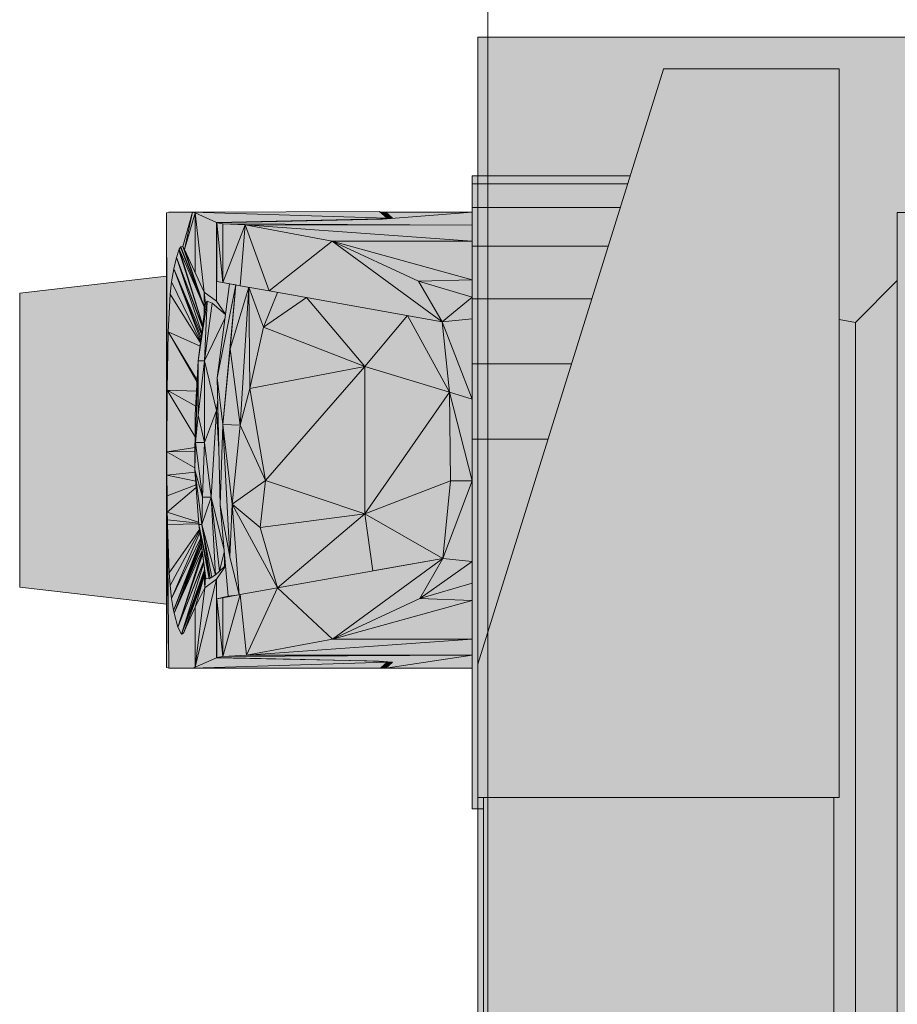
# Model space of a CAD drawing. Header units: metres. Extents: x -3.6 to 85.2, y -11 to 16.8.
# Tile 321 of 508: x 35.4579 to 35.5368, y 4.9129 to 5.0016. Entities that reach past the tile are written whole.
import ezdxf

# ---------------------------------------------------------------- set-up
doc = ezdxf.new("R2010")
doc.units = ezdxf.units.M
doc.header["$MEASUREMENT"] = 0
for name, color, linetype in [('653 - Abdeckung.TB Verkofferung', 7, 'Continuous'), ('Neubau_612 - Struktur.Stahlbau', 7, 'Continuous'), ('Neubau_701 - Einrichtung.Möbel', 7, 'Continuous')]:
    doc.layers.add(name, color=color, linetype=linetype)

msp = doc.modelspace()

# ---------------------------------------------------------------- hatches: boundary and pattern name
at = {"layer": '653 - Abdeckung.TB Verkofferung', "linetype": 'Continuous', "lineweight": 0, "true_color": 0x1c1c1c}
msp.add_hatch(color=250, dxfattribs=at).paths.add_polyline_path([(35.499083, 4.999982), (36.325035, 4.999982), (36.325035, 4.199982), (35.499083, 4.199982)])
at = {"layer": 'Neubau_701 - Einrichtung.Möbel', "linetype": 'Continuous', "lineweight": 0, "true_color": 0x3a3a3a}
for points in [[(35.515794, 4.997132), (35.515785, 4.997114), (35.499083, 4.943565), (35.499083, 4.93155), (35.531603, 4.93155), (35.531603, 4.997132)], [(35.498583, 4.987495), (35.498583, 4.986777), (35.512561, 4.986777), (35.512785, 4.987495)], [(35.498583, 4.986777), (35.498583, 4.984648), (35.511897, 4.984648), (35.512561, 4.986777)], [(35.471065, 4.984169), (35.471063, 4.943262), (35.471119, 4.968208)], [(35.472527, 4.981133), (35.473412, 4.984241), (35.471264, 4.984241), (35.471065, 4.984169), (35.471119, 4.968208), (35.471221, 4.973468), (35.471397, 4.976842), (35.471519, 4.977962), (35.47172, 4.979125), (35.471957, 4.980153), (35.472179, 4.980809), (35.472214, 4.980895), (35.472327, 4.981087), (35.472352, 4.981111)], [(35.473412, 4.984241), (35.472527, 4.981133), (35.472689, 4.980861)], [(35.473649, 4.984159), (35.473412, 4.984241), (35.472689, 4.980861)], [(35.473649, 4.984159), (35.472689, 4.980861), (35.473649, 4.978803)], [(35.490239, 4.984289), (35.473412, 4.984241), (35.490908, 4.983689)], [(35.473412, 4.984241), (35.473649, 4.984159), (35.475571, 4.983294), (35.490347, 4.983628), (35.490908, 4.983689)], [(35.474467, 4.977047), (35.473649, 4.984159), (35.473649, 4.978803)], [(35.473649, 4.984159), (35.474467, 4.977047), (35.475571, 4.976227), (35.475571, 4.983294)], [(35.490812, 4.984241), (35.490292, 4.984241), (35.490868, 4.983725)], [(35.498583, 4.984241), (35.490812, 4.984241), (35.491409, 4.983681), (35.491329, 4.983681), (35.490504, 4.983603)], [(35.498583, 4.984241), (35.490504, 4.983603), (35.498583, 4.98305)], [(35.491409, 4.983689), (35.490812, 4.984241), (35.490868, 4.983725), (35.490908, 4.983689), (35.490915, 4.983642), (35.491329, 4.983681)], [(35.498583, 4.984648), (35.498583, 4.981168), (35.510812, 4.981168), (35.511897, 4.984648)], [(35.490347, 4.983628), (35.475571, 4.983294), (35.475609, 4.983262), (35.475609, 4.983282), (35.490191, 4.983596)], [(35.475571, 4.983294), (35.475571, 4.976227), (35.476379, 4.975046), (35.476736, 4.977777), (35.47561, 4.977983), (35.475609, 4.983262)], [(35.476124, 4.98318), (35.490504, 4.983603), (35.475609, 4.983282)], [(35.475609, 4.983282), (35.47561, 4.977983), (35.476124, 4.977891)], [(35.475609, 4.983282), (35.476124, 4.977891), (35.476124, 4.98318)], [(35.490504, 4.983603), (35.476124, 4.98318), (35.498583, 4.98305)], [(35.478151, 4.983085), (35.476124, 4.98318), (35.476124, 4.977891)], [(35.476124, 4.98318), (35.478151, 4.983085), (35.498583, 4.98305)], [(35.490347, 4.983628), (35.490191, 4.983596), (35.490332, 4.983599)], [(35.490347, 4.983628), (35.490331, 4.983597), (35.490348, 4.983598)], [(35.490853, 4.983636), (35.490846, 4.983674), (35.490347, 4.983628), (35.490358, 4.983598), (35.490504, 4.983603)], [(35.490347, 4.983628), (35.490348, 4.983598), (35.490358, 4.983598)], [(35.490846, 4.983674), (35.490908, 4.983689), (35.490355, 4.983629)], [(35.490915, 4.983642), (35.490908, 4.983689), (35.490846, 4.983674), (35.490853, 4.983636)], [(35.477706, 4.977609), (35.478151, 4.983085), (35.476124, 4.977891)], [(35.478151, 4.983085), (35.477706, 4.977609), (35.48031, 4.977145)], [(35.478151, 4.983085), (35.485984, 4.981624), (35.498583, 4.981624)], [(35.478151, 4.983085), (35.498583, 4.981624), (35.498583, 4.98305)], [(35.485984, 4.981624), (35.478151, 4.983085), (35.48031, 4.977145)], [(35.485984, 4.981624), (35.48031, 4.977145), (35.495858, 4.974371)], [(35.485984, 4.981624), (35.495858, 4.974371), (35.493743, 4.978037)], [(35.498583, 4.978132), (35.498583, 4.981624), (35.485984, 4.981624)], [(35.498583, 4.978132), (35.485984, 4.981624), (35.493743, 4.978037)], [(35.472179, 4.980809), (35.471957, 4.980153), (35.474316, 4.973958), (35.474324, 4.974016)], [(35.472214, 4.980895), (35.472179, 4.980809), (35.474325, 4.974025)], [(35.472327, 4.981087), (35.472214, 4.980895), (35.474467, 4.975712)], [(35.472214, 4.980895), (35.474325, 4.974025), (35.474467, 4.975153), (35.474467, 4.975712)], [(35.474467, 4.975712), (35.472352, 4.981111), (35.472327, 4.981087)], [(35.474467, 4.975712), (35.472527, 4.981133), (35.472352, 4.981111)], [(35.472527, 4.981133), (35.474467, 4.975712), (35.472689, 4.980861)], [(35.472689, 4.980861), (35.473363, 4.979369), (35.473297, 4.979557)], [(35.473363, 4.979369), (35.472689, 4.980861), (35.474467, 4.975712), (35.474467, 4.977047), (35.473297, 4.979557)], [(35.498583, 4.981168), (35.498583, 4.976437), (35.509336, 4.976437), (35.510812, 4.981168)], [(35.474239, 4.973346), (35.471957, 4.980153), (35.47172, 4.979125), (35.474226, 4.973246)], [(35.474316, 4.973958), (35.471957, 4.980153), (35.474302, 4.973847)], [(35.474302, 4.973847), (35.471957, 4.980153), (35.474239, 4.973346)], [(35.474157, 4.972699), (35.47172, 4.979125), (35.471519, 4.977962), (35.474142, 4.972579)], [(35.474226, 4.973246), (35.47172, 4.979125), (35.474188, 4.972946)], [(35.474188, 4.972946), (35.47172, 4.979125), (35.474157, 4.972699)], [(35.471063, 4.948954), (35.471064, 4.978477), (35.457859, 4.976948), (35.457862, 4.950482)], [(35.471519, 4.977962), (35.471397, 4.976842), (35.474129, 4.972475), (35.474142, 4.972579)], [(35.476124, 4.977891), (35.47561, 4.977983), (35.476736, 4.977777)], [(35.476124, 4.977891), (35.476736, 4.977777), (35.477304, 4.977681)], [(35.498583, 4.976587), (35.498583, 4.978132), (35.493743, 4.978037)], [(35.493743, 4.978037), (35.495858, 4.974371), (35.498583, 4.976587)], [(35.536822, 4.221871), (35.536822, 4.978094), (35.533048, 4.974317), (35.533048, 4.225647)], [(35.474467, 4.977047), (35.474467, 4.975712), (35.474576, 4.976008)], [(35.475571, 4.976227), (35.474467, 4.977047), (35.474576, 4.976008), (35.474742, 4.976212), (35.475164, 4.97605), (35.476374, 4.975008), (35.476379, 4.975046)], [(35.476736, 4.977777), (35.475629, 4.969312), (35.477304, 4.977681)], [(35.476124, 4.965117), (35.477304, 4.977681), (35.475629, 4.969312)], [(35.476802, 4.971928), (35.477304, 4.977681), (35.476124, 4.965117)], [(35.477304, 4.977681), (35.476802, 4.971928), (35.478463, 4.977474)], [(35.477706, 4.965053), (35.478463, 4.977474), (35.476802, 4.971928)], [(35.478556, 4.968367), (35.478463, 4.977474), (35.477706, 4.965053)], [(35.479782, 4.973887), (35.478463, 4.977474), (35.478556, 4.968367)], [(35.478463, 4.977474), (35.479782, 4.973887), (35.481056, 4.977012)], [(35.481056, 4.977012), (35.479782, 4.973887), (35.483666, 4.976546)], [(35.474129, 4.972475), (35.471397, 4.976842), (35.471221, 4.973468), (35.47409, 4.972165)], [(35.47448, 4.970853), (35.474742, 4.976212), (35.473924, 4.970853)], [(35.474742, 4.976212), (35.474576, 4.976008), (35.473924, 4.970853)], [(35.474742, 4.976212), (35.47448, 4.970853), (35.475164, 4.97605)], [(35.488928, 4.970334), (35.483666, 4.976546), (35.479782, 4.973887)], [(35.483666, 4.976546), (35.488928, 4.970334), (35.492738, 4.974927)], [(35.498583, 4.976587), (35.495858, 4.974371), (35.498583, 4.974642)], [(35.498583, 4.976437), (35.498583, 4.970591), (35.507513, 4.970591), (35.509336, 4.976437)], [(35.474543, 4.975753), (35.474576, 4.976008), (35.474467, 4.975712)], [(35.474467, 4.975153), (35.474543, 4.975753), (35.474467, 4.975712)], [(35.475164, 4.97605), (35.47448, 4.970853), (35.476335, 4.97471), (35.476374, 4.975008)], [(35.476335, 4.97471), (35.47448, 4.970853), (35.47558, 4.966377), (35.475674, 4.9673), (35.475629, 4.969312)], [(35.496525, 4.968047), (35.492738, 4.974927), (35.488928, 4.970334)], [(35.495858, 4.974371), (35.492738, 4.974927), (35.496525, 4.968047)], [(35.498583, 4.974642), (35.495858, 4.974371), (35.498583, 4.967403)], [(35.498583, 4.967403), (35.495858, 4.974371), (35.496525, 4.968047)], [(35.533049, 4.974317), (35.531603, 4.974572), (35.531603, 4.93155), (35.531103, 4.93155), (35.531103, 4.268722), (35.531603, 4.268722), (35.531603, 4.225392), (35.533048, 4.225647)], [(35.473814, 4.968918), (35.471221, 4.973468), (35.471119, 4.968208), (35.47377, 4.968127)], [(35.471221, 4.973468), (35.473814, 4.968918), (35.473826, 4.969124)], [(35.471221, 4.973468), (35.471336, 4.973277), (35.471336, 4.973416)], [(35.471336, 4.973416), (35.471336, 4.973277), (35.473826, 4.969124), (35.473924, 4.970853), (35.47409, 4.972165)], [(35.488928, 4.970334), (35.479782, 4.973887), (35.478556, 4.968367)], [(35.476802, 4.971928), (35.476124, 4.965117), (35.477706, 4.965053)], [(35.473689, 4.963495), (35.473924, 4.970853), (35.473647, 4.965951)], [(35.473924, 4.970853), (35.473689, 4.963495), (35.473908, 4.965951)], [(35.47448, 4.970853), (35.473908, 4.965951), (35.474486, 4.963495)], [(35.473924, 4.970853), (35.473908, 4.965951), (35.47448, 4.970853)], [(35.47448, 4.970853), (35.474486, 4.963495), (35.47558, 4.966377)], [(35.478556, 4.968367), (35.479963, 4.960095), (35.488928, 4.970334)], [(35.488928, 4.970334), (35.479963, 4.960095), (35.488928, 4.957087)], [(35.488928, 4.957087), (35.496525, 4.968047), (35.488928, 4.970334)], [(35.505393, 4.963796), (35.507513, 4.970591), (35.498583, 4.970591), (35.498583, 4.963796)], [(35.475885, 4.957868), (35.476124, 4.965117), (35.475629, 4.969312)], [(35.471119, 4.968208), (35.471065, 4.944102), (35.47111, 4.962658)], [(35.473641, 4.964005), (35.471119, 4.968208), (35.47111, 4.962658), (35.473638, 4.963042)], [(35.471119, 4.968208), (35.473641, 4.964005), (35.473647, 4.965951), (35.473694, 4.966788)], [(35.471172, 4.968206), (35.471119, 4.968208), (35.471172, 4.968179)], [(35.471336, 4.968201), (35.471172, 4.968206), (35.471172, 4.968179), (35.471336, 4.968088)], [(35.47377, 4.968127), (35.471336, 4.968201), (35.471336, 4.968088), (35.473694, 4.966788)], [(35.477706, 4.965053), (35.479963, 4.960095), (35.478556, 4.968367)], [(35.47575, 4.963915), (35.475674, 4.9673), (35.47558, 4.966377)], [(35.488928, 4.957087), (35.496632, 4.960047), (35.496525, 4.968047)], [(35.498583, 4.960047), (35.498583, 4.967403), (35.496525, 4.968047)], [(35.496632, 4.960047), (35.498583, 4.960047), (35.496525, 4.968047)], [(35.47558, 4.966377), (35.474486, 4.963495), (35.475087, 4.958586)], [(35.47558, 4.966377), (35.475087, 4.958586), (35.476254, 4.953806), (35.475885, 4.957868), (35.475772, 4.962897)], [(35.47575, 4.963914), (35.47558, 4.966377), (35.475772, 4.962896)], [(35.473689, 4.963495), (35.473647, 4.965951), (35.473633, 4.961557), (35.473634, 4.961159)], [(35.474486, 4.963495), (35.473908, 4.965951), (35.473689, 4.963495)], [(35.476124, 4.965117), (35.475885, 4.957868), (35.476755, 4.953227)], [(35.476124, 4.965117), (35.476979, 4.957948), (35.477706, 4.965053)], [(35.476124, 4.965117), (35.476755, 4.953227), (35.476979, 4.957948)], [(35.479963, 4.960095), (35.477706, 4.965053), (35.476979, 4.957948)], [(35.505393, 4.963796), (35.498583, 4.963796), (35.498583, 4.930549), (35.499583, 4.930549), (35.499583, 4.93155), (35.499083, 4.93155), (35.499083, 4.943565)], [(35.473637, 4.962724), (35.473638, 4.963042), (35.47111, 4.962658)], [(35.473631, 4.961039), (35.474315, 4.958586), (35.473689, 4.963495)], [(35.474486, 4.963495), (35.473689, 4.963495), (35.474315, 4.958586)], [(35.474486, 4.963495), (35.474315, 4.958586), (35.475087, 4.958586)], [(35.47111, 4.962658), (35.471066, 4.944102), (35.471113, 4.960565)], [(35.473632, 4.961222), (35.473637, 4.962724), (35.47111, 4.962658)], [(35.473632, 4.961222), (35.47111, 4.962658), (35.471113, 4.960565), (35.473646, 4.960832), (35.473631, 4.961039)], [(35.473634, 4.961159), (35.473633, 4.961557), (35.473631, 4.961039)], [(35.473631, 4.961039), (35.474258, 4.956138), (35.474315, 4.958586)], [(35.473967, 4.956138), (35.474258, 4.956138), (35.473631, 4.961039)], [(35.471124, 4.958709), (35.471113, 4.960565), (35.471066, 4.944102)], [(35.471224, 4.960541), (35.471224, 4.960576), (35.471113, 4.960565)], [(35.473701, 4.960014), (35.471113, 4.960565), (35.471124, 4.958709), (35.473723, 4.9597)], [(35.471337, 4.960588), (35.471224, 4.960576), (35.471224, 4.960541), (35.471337, 4.960517)], [(35.473701, 4.960014), (35.473646, 4.960832), (35.471337, 4.960588), (35.471337, 4.960517)], [(35.473723, 4.9597), (35.471124, 4.958709), (35.471142, 4.95723), (35.473739, 4.959464)], [(35.473739, 4.959464), (35.471142, 4.95723), (35.473954, 4.956326)], [(35.479963, 4.960095), (35.476979, 4.957948), (35.479506, 4.95587)], [(35.479963, 4.960095), (35.479506, 4.95587), (35.488928, 4.957087)], [(35.495943, 4.953067), (35.496632, 4.960047), (35.488928, 4.957087)], [(35.498583, 4.952788), (35.498583, 4.960047), (35.495943, 4.953067)], [(35.496632, 4.960047), (35.495943, 4.953067), (35.498583, 4.960047)], [(35.471124, 4.958709), (35.471063, 4.943262), (35.471142, 4.95723)], [(35.475087, 4.958586), (35.474315, 4.958586), (35.474258, 4.956138)], [(35.475087, 4.958586), (35.474258, 4.956138), (35.475473, 4.951601)], [(35.475851, 4.95192), (35.475087, 4.958586), (35.475473, 4.951601)], [(35.476254, 4.953806), (35.475087, 4.958586), (35.475851, 4.95192), (35.476268, 4.953649)], [(35.476755, 4.953227), (35.475885, 4.957868), (35.476628, 4.949684), (35.477614, 4.949805)], [(35.477614, 4.949805), (35.476979, 4.957948), (35.476755, 4.953227)], [(35.481056, 4.950419), (35.476979, 4.957948), (35.477614, 4.949805)], [(35.476979, 4.957948), (35.481056, 4.950419), (35.479506, 4.95587)], [(35.471142, 4.95723), (35.471069, 4.944102), (35.471154, 4.956554)], [(35.473954, 4.956326), (35.471142, 4.95723), (35.471154, 4.956554), (35.47396, 4.956235)], [(35.488928, 4.957087), (35.479506, 4.95587), (35.481056, 4.950419)], [(35.489644, 4.951951), (35.488928, 4.957087), (35.481056, 4.950419)], [(35.495943, 4.953067), (35.488928, 4.957087), (35.489644, 4.951951)], [(35.471265, 4.94319), (35.471162, 4.956129), (35.471063, 4.943262)], [(35.471154, 4.956554), (35.47107, 4.944102), (35.471162, 4.956129)], [(35.47396, 4.956235), (35.471154, 4.956554), (35.471162, 4.956129), (35.473964, 4.956179)], [(35.473964, 4.956179), (35.471162, 4.956129), (35.471316, 4.95179), (35.474027, 4.95567), (35.473967, 4.956138)], [(35.471316, 4.95179), (35.471162, 4.956129), (35.471265, 4.94319), (35.473412, 4.94319), (35.473649, 4.943272), (35.473649, 4.948693), (35.473369, 4.948072), (35.472897, 4.947023), (35.472618, 4.946409), (35.472518, 4.946291), (35.472422, 4.946271), (35.472074, 4.946889), (35.471755, 4.948139), (35.471704, 4.948388), (35.471521, 4.949457), (35.471393, 4.950638)], [(35.474014, 4.955785), (35.473967, 4.956138), (35.474095, 4.955144)], [(35.474995, 4.951288), (35.473967, 4.956138), (35.474917, 4.951247)], [(35.474995, 4.951288), (35.474258, 4.956138), (35.473967, 4.956138)], [(35.474917, 4.951247), (35.473967, 4.956138), (35.474621, 4.95127)], [(35.474014, 4.955785), (35.474095, 4.955144), (35.474574, 4.95142), (35.474621, 4.95127)], [(35.475162, 4.951377), (35.474258, 4.956138), (35.474995, 4.951288)], [(35.474258, 4.956138), (35.475162, 4.951377), (35.475473, 4.951601)], [(35.474027, 4.95567), (35.471316, 4.95179), (35.471393, 4.950638), (35.474043, 4.955547)], [(35.47406, 4.955418), (35.474044, 4.955549), (35.471393, 4.950638), (35.471521, 4.949457)], [(35.474095, 4.955144), (35.47406, 4.955418), (35.471521, 4.949457), (35.474131, 4.954866)], [(35.474131, 4.954866), (35.471521, 4.949457), (35.471704, 4.948388), (35.474145, 4.954753)], [(35.474175, 4.954524), (35.474145, 4.954753), (35.471704, 4.948388)], [(35.474175, 4.954524), (35.471704, 4.948388), (35.474184, 4.954454)], [(35.474184, 4.954454), (35.471704, 4.948388), (35.471755, 4.948139), (35.474187, 4.954429)], [(35.47422, 4.954168), (35.474187, 4.954429), (35.471755, 4.948139)], [(35.474231, 4.954088), (35.47422, 4.954168), (35.471755, 4.948139)], [(35.474231, 4.954088), (35.471755, 4.948139), (35.474269, 4.953791)], [(35.474269, 4.953791), (35.471755, 4.948139), (35.472074, 4.946889), (35.474284, 4.953676)], [(35.474284, 4.953676), (35.472074, 4.946889), (35.474296, 4.953584)], [(35.474296, 4.953584), (35.472074, 4.946889), (35.474316, 4.953426)], [(35.474316, 4.953426), (35.472074, 4.946889), (35.474402, 4.952761)], [(35.476268, 4.953649), (35.475851, 4.95192), (35.476294, 4.952333), (35.476282, 4.953494)], [(35.47638, 4.952418), (35.476282, 4.953494), (35.476294, 4.952333)], [(35.481056, 4.950419), (35.485994, 4.94581), (35.495943, 4.953067)], [(35.495943, 4.953067), (35.489644, 4.951951), (35.481056, 4.950419)], [(35.485994, 4.94581), (35.493848, 4.949466), (35.495943, 4.953067)], [(35.498583, 4.952788), (35.495943, 4.953067), (35.493848, 4.949466)], [(35.474402, 4.952761), (35.472074, 4.946889), (35.474409, 4.952703)], [(35.474409, 4.952703), (35.472074, 4.946889), (35.472422, 4.946271), (35.474413, 4.952673)], [(35.474413, 4.952673), (35.472422, 4.946271), (35.474493, 4.952047)], [(35.476382, 4.95239), (35.47638, 4.952418), (35.476294, 4.952333), (35.475851, 4.95192), (35.475473, 4.951601), (35.475162, 4.951377), (35.474995, 4.951288), (35.474917, 4.951247), (35.474621, 4.95127), (35.474574, 4.95142), (35.474525, 4.950426), (35.475571, 4.951204)], [(35.476382, 4.95239), (35.475571, 4.951204), (35.475571, 4.944136), (35.475609, 4.944169), (35.47561, 4.949448), (35.476628, 4.949684)], [(35.498583, 4.950856), (35.498583, 4.952788), (35.493848, 4.949466)], [(35.474493, 4.952047), (35.472422, 4.946271), (35.474467, 4.951781), (35.474505, 4.951954)], [(35.474467, 4.951535), (35.474467, 4.951781), (35.472422, 4.946271)], [(35.474467, 4.951535), (35.472422, 4.946271), (35.472618, 4.946409)], [(35.472618, 4.946409), (35.474467, 4.95149), (35.474467, 4.951535)], [(35.473649, 4.948693), (35.474467, 4.95149), (35.472618, 4.946409)], [(35.474467, 4.95149), (35.473649, 4.948693), (35.474525, 4.950426)], [(35.474574, 4.95142), (35.474506, 4.95195), (35.474501, 4.951935), (35.474467, 4.951781)], [(35.474574, 4.95142), (35.474467, 4.951781), (35.474467, 4.95149)], [(35.474467, 4.95149), (35.474525, 4.950426), (35.474574, 4.95142)], [(35.473649, 4.943272), (35.475571, 4.951204), (35.474525, 4.950426)], [(35.475571, 4.951204), (35.473649, 4.943272), (35.475571, 4.944136)], [(35.474525, 4.950426), (35.473649, 4.948693), (35.473649, 4.943272)], [(35.477706, 4.949821), (35.478268, 4.944361), (35.481056, 4.950419)], [(35.481056, 4.950419), (35.478268, 4.944361), (35.485994, 4.94581)], [(35.498583, 4.949299), (35.498583, 4.950856), (35.493848, 4.949466)], [(35.476628, 4.949684), (35.47561, 4.949448), (35.476124, 4.949539)], [(35.476124, 4.944251), (35.476124, 4.949539), (35.47561, 4.949448)], [(35.476124, 4.944251), (35.477706, 4.949821), (35.476124, 4.949539)], [(35.477706, 4.949821), (35.476124, 4.944251), (35.478268, 4.944361)], [(35.477614, 4.949805), (35.476628, 4.949684), (35.476124, 4.949539)], [(35.476124, 4.944251), (35.47561, 4.949448), (35.475609, 4.944149)], [(35.498583, 4.949299), (35.493848, 4.949466), (35.485994, 4.94581)], [(35.498583, 4.94581), (35.498583, 4.949299), (35.485994, 4.94581)], [(35.473369, 4.948072), (35.472618, 4.946409), (35.472897, 4.947023)], [(35.472617, 4.946409), (35.472449, 4.94629), (35.472422, 4.946271), (35.472518, 4.946291)], [(35.498583, 4.94581), (35.485994, 4.94581), (35.478268, 4.944361)], [(35.498583, 4.94581), (35.478268, 4.944361), (35.498583, 4.94438)], [(35.475609, 4.944169), (35.475571, 4.944136), (35.489102, 4.943844), (35.489029, 4.94386), (35.475609, 4.944149)], [(35.490813, 4.94319), (35.498583, 4.94438), (35.476124, 4.944251), (35.475609, 4.944149), (35.490177, 4.943836), (35.491305, 4.943749), (35.491408, 4.943741)], [(35.498583, 4.94438), (35.478268, 4.944361), (35.476124, 4.944251)], [(35.498583, 4.94319), (35.498583, 4.94438), (35.490813, 4.94319)], [(35.489102, 4.943844), (35.475571, 4.944136), (35.473649, 4.943272), (35.473412, 4.94319), (35.490908, 4.943742), (35.490783, 4.943772)], [(35.473412, 4.94319), (35.490312, 4.94319), (35.490908, 4.943742)], [(35.489029, 4.94386), (35.489102, 4.943844), (35.489101, 4.943859)], [(35.490177, 4.943836), (35.489107, 4.943859), (35.489102, 4.943844), (35.490783, 4.943772), (35.490778, 4.94379)], [(35.490742, 4.943588), (35.490312, 4.94319), (35.490813, 4.94319)], [(35.490813, 4.94319), (35.490867, 4.943704), (35.490742, 4.943588)], [(35.490785, 4.943789), (35.490783, 4.943772), (35.490846, 4.943757), (35.490849, 4.943784)], [(35.491408, 4.943741), (35.490911, 4.943779), (35.490908, 4.943742), (35.490867, 4.943704), (35.490813, 4.94319)], [(35.490911, 4.943779), (35.490849, 4.943784), (35.490846, 4.943757), (35.490908, 4.943742)], [(35.499583, 4.93155), (35.499583, 4.268722), (35.531103, 4.268722), (35.531103, 4.93155)]]:
    msp.add_hatch(color=250, dxfattribs=at).paths.add_polyline_path(points)

# ---------------------------------------------------------------- linework, layer by layer
at = {"layer": '653 - Abdeckung.TB Verkofferung', "color": 1, "linetype": 'Continuous', "lineweight": 18, "flags": 128}
msp.add_lwpolyline([(35.499083, 4.999982), (36.325035, 4.999982), (36.325035, 4.199982), (35.499083, 4.199982)], close=True, dxfattribs=at)
at = {"layer": 'Neubau_612 - Struktur.Stahlbau', "color": 1, "linetype": 'Continuous', "lineweight": 13}
msp.add_line((35.499989, 0.389982), (35.499989, 5.409982), dxfattribs=at)
at = {"layer": 'Neubau_701 - Einrichtung.Möbel', "color": 7, "linetype": 'Continuous', "lineweight": 13, "true_color": 0xebebeb}
for p, q in [((35.515785, 4.997114), (35.499083, 4.943565)), ((35.515794, 4.997132), (35.515785, 4.997114)), ((35.531603, 4.997132), (35.515794, 4.997132)), ((35.531603, 4.997132), (35.531603, 4.93155)), ((35.498583, 4.987495), (35.512785, 4.987495)), ((35.498583, 4.986777), (35.498583, 4.987495)), ((35.498583, 4.984648), (35.498583, 4.986777)), ((35.512561, 4.986777), (35.498583, 4.986777)), ((35.471065, 4.984169), (35.471063, 4.943262)), ((35.471065, 4.984169), (35.471264, 4.984241)), ((35.471119, 4.968208), (35.471065, 4.984169)), ((35.471264, 4.984241), (35.473412, 4.984241)), ((35.472527, 4.981133), (35.473412, 4.984241)), ((35.472689, 4.980861), (35.473412, 4.984241)), ((35.473649, 4.984159), (35.472689, 4.980861)), ((35.473412, 4.984241), (35.490239, 4.984289)), ((35.473412, 4.984241), (35.490908, 4.983689)), ((35.473412, 4.984241), (35.473649, 4.984159)), ((35.473649, 4.984159), (35.475571, 4.983294)), ((35.473649, 4.984159), (35.473649, 4.978803)), ((35.474467, 4.977047), (35.473649, 4.984159)), ((35.490239, 4.984289), (35.490908, 4.983689)), ((35.490812, 4.984241), (35.490292, 4.984241)), ((35.490504, 4.983603), (35.498583, 4.984241)), ((35.491409, 4.983689), (35.490812, 4.984241)), ((35.490812, 4.984241), (35.490868, 4.983725)), ((35.498583, 4.984241), (35.490812, 4.984241)), ((35.498583, 4.981168), (35.498583, 4.984648)), ((35.498583, 4.984648), (35.511897, 4.984648)), ((35.536822, 4.984213), (35.536822, 4.215752)), ((35.59561, 4.984213), (35.536822, 4.984213)), ((35.475571, 4.983294), (35.490347, 4.983628)), ((35.475571, 4.983294), (35.475609, 4.983262)), ((35.475571, 4.976227), (35.475571, 4.983294)), ((35.490504, 4.983603), (35.475609, 4.983282)), ((35.475609, 4.983282), (35.476124, 4.98318)), ((35.475609, 4.983282), (35.47561, 4.977983)), ((35.476124, 4.977891), (35.475609, 4.983282)), ((35.476124, 4.98318), (35.498583, 4.98305)), ((35.476124, 4.98318), (35.476124, 4.977891)), ((35.478151, 4.983085), (35.476124, 4.98318)), ((35.490347, 4.983628), (35.490191, 4.983596)), ((35.490332, 4.983599), (35.490347, 4.983628)), ((35.490846, 4.983674), (35.490347, 4.983628)), ((35.490347, 4.983628), (35.490348, 4.983599)), ((35.491409, 4.983689), (35.490504, 4.983603)), ((35.490908, 4.983689), (35.490846, 4.983674)), ((35.490853, 4.983636), (35.490846, 4.983674)), ((35.490908, 4.983689), (35.490915, 4.983642)), ((35.476124, 4.977891), (35.478151, 4.983085)), ((35.478151, 4.983085), (35.477706, 4.977609)), ((35.478151, 4.983085), (35.485984, 4.981624)), ((35.498583, 4.981624), (35.478151, 4.983085)), ((35.498583, 4.98305), (35.478151, 4.983085)), ((35.478151, 4.983085), (35.48031, 4.977145)), ((35.48031, 4.977145), (35.485984, 4.981624)), ((35.485984, 4.981624), (35.498583, 4.981624)), ((35.495858, 4.974371), (35.485984, 4.981624)), ((35.493743, 4.978037), (35.485984, 4.981624)), ((35.485984, 4.981624), (35.498583, 4.978132)), ((35.472179, 4.980809), (35.471957, 4.980153)), ((35.472179, 4.980809), (35.472214, 4.980895)), ((35.474324, 4.974016), (35.472179, 4.980809)), ((35.472214, 4.980895), (35.472327, 4.981087)), ((35.472214, 4.980895), (35.474325, 4.974025)), ((35.474467, 4.975712), (35.472214, 4.980895)), ((35.472327, 4.981087), (35.472352, 4.981111)), ((35.474467, 4.975712), (35.472327, 4.981087)), ((35.472352, 4.981111), (35.472527, 4.981133)), ((35.472352, 4.981111), (35.474467, 4.975712)), ((35.472527, 4.981133), (35.474467, 4.975712)), ((35.472689, 4.980861), (35.472527, 4.981133)), ((35.472689, 4.980861), (35.474467, 4.977047)), ((35.474467, 4.975712), (35.472689, 4.980861)), ((35.498583, 4.976437), (35.498583, 4.981168)), ((35.498583, 4.981168), (35.510812, 4.981168)), ((35.47172, 4.979125), (35.471957, 4.980153)), ((35.471957, 4.980153), (35.474316, 4.973958)), ((35.471957, 4.980153), (35.474302, 4.973847)), ((35.474239, 4.973346), (35.471957, 4.980153)), ((35.471519, 4.977962), (35.47172, 4.979125)), ((35.474226, 4.973246), (35.47172, 4.979125)), ((35.47172, 4.979125), (35.474188, 4.972946)), ((35.474157, 4.972699), (35.47172, 4.979125)), ((35.457859, 4.976948), (35.471065, 4.978477)), ((35.471397, 4.976842), (35.471519, 4.977962)), ((35.471519, 4.977962), (35.474142, 4.972579)), ((35.476124, 4.977891), (35.47561, 4.977983)), ((35.476736, 4.977777), (35.476124, 4.977891)), ((35.477706, 4.977609), (35.476124, 4.977891)), ((35.493743, 4.978037), (35.498583, 4.978132)), ((35.495858, 4.974371), (35.493743, 4.978037)), ((35.493743, 4.978037), (35.498583, 4.976587)), ((35.536822, 4.978094), (35.533048, 4.974317)), ((35.474576, 4.976008), (35.474467, 4.977047)), ((35.474467, 4.977047), (35.474467, 4.975712)), ((35.475571, 4.976227), (35.474467, 4.977047)), ((35.475629, 4.969312), (35.476736, 4.977777)), ((35.477304, 4.977681), (35.475629, 4.969312)), ((35.476124, 4.965117), (35.477304, 4.977681)), ((35.476736, 4.977777), (35.477304, 4.977681)), ((35.476802, 4.971928), (35.477304, 4.977681)), ((35.478463, 4.977474), (35.476802, 4.971928)), ((35.48031, 4.977145), (35.477706, 4.977609)), ((35.478463, 4.977474), (35.477706, 4.965053)), ((35.478556, 4.968367), (35.478463, 4.977474)), ((35.479782, 4.973887), (35.478463, 4.977474)), ((35.481056, 4.977012), (35.479782, 4.973887)), ((35.48031, 4.977145), (35.495858, 4.974371)), ((35.457859, 4.976948), (35.457862, 4.950482)), ((35.471397, 4.976842), (35.471221, 4.973468)), ((35.474129, 4.972475), (35.471397, 4.976842)), ((35.474742, 4.976212), (35.473924, 4.970853)), ((35.474742, 4.976212), (35.47448, 4.970853)), ((35.474742, 4.976212), (35.474576, 4.976008)), ((35.475164, 4.97605), (35.474742, 4.976212)), ((35.476379, 4.975046), (35.475571, 4.976227)), ((35.483666, 4.976546), (35.479782, 4.973887)), ((35.488928, 4.970334), (35.483666, 4.976546)), ((35.495858, 4.974371), (35.498583, 4.976587)), ((35.498583, 4.970591), (35.498583, 4.976437)), ((35.509336, 4.976437), (35.498583, 4.976437)), ((35.474576, 4.976008), (35.473924, 4.970853)), ((35.474467, 4.975712), (35.474576, 4.976008)), ((35.474543, 4.975753), (35.474467, 4.975712)), ((35.474467, 4.975153), (35.474467, 4.975712)), ((35.47448, 4.970853), (35.475164, 4.97605)), ((35.475164, 4.97605), (35.476374, 4.975008)), ((35.476335, 4.97471), (35.47448, 4.970853)), ((35.492738, 4.974927), (35.488928, 4.970334)), ((35.496525, 4.968047), (35.492738, 4.974927)), ((35.498583, 4.974642), (35.495858, 4.974371)), ((35.498583, 4.967403), (35.495858, 4.974371)), ((35.495858, 4.974371), (35.496525, 4.968047)), ((35.533048, 4.974317), (35.531603, 4.974572)), ((35.533048, 4.225647), (35.533048, 4.974317)), ((35.471221, 4.973468), (35.471119, 4.968208)), ((35.473814, 4.968918), (35.471221, 4.973468)), ((35.471221, 4.973468), (35.47409, 4.972165)), ((35.473826, 4.969124), (35.471221, 4.973468)), ((35.471336, 4.973277), (35.471336, 4.973416)), ((35.479782, 4.973887), (35.478556, 4.968367)), ((35.488928, 4.970334), (35.479782, 4.973887)), ((35.476802, 4.971928), (35.476124, 4.965117)), ((35.477706, 4.965053), (35.476802, 4.971928)), ((35.473924, 4.970853), (35.473647, 4.965951)), ((35.473924, 4.970853), (35.473689, 4.963495)), ((35.473908, 4.965951), (35.473924, 4.970853)), ((35.47448, 4.970853), (35.473908, 4.965951)), ((35.473924, 4.970853), (35.47448, 4.970853)), ((35.47448, 4.970853), (35.474486, 4.963495)), ((35.47558, 4.966377), (35.47448, 4.970853)), ((35.478556, 4.968367), (35.488928, 4.970334)), ((35.479963, 4.960095), (35.488928, 4.970334)), ((35.488928, 4.970334), (35.496525, 4.968047)), ((35.488928, 4.957087), (35.488928, 4.970334)), ((35.498583, 4.963796), (35.498583, 4.970591)), ((35.498583, 4.970591), (35.507513, 4.970591)), ((35.476124, 4.965117), (35.475629, 4.969312)), ((35.475629, 4.969312), (35.475885, 4.957868)), ((35.471119, 4.968208), (35.47111, 4.962658)), ((35.473641, 4.964005), (35.471119, 4.968208)), ((35.471119, 4.968208), (35.47377, 4.968127)), ((35.473694, 4.966788), (35.471119, 4.968208)), ((35.471172, 4.968206), (35.471172, 4.968179)), ((35.471336, 4.968088), (35.471336, 4.968201)), ((35.477706, 4.965053), (35.478556, 4.968367)), ((35.478556, 4.968367), (35.479963, 4.960095)), ((35.47558, 4.966377), (35.475674, 4.9673)), ((35.496525, 4.968047), (35.488928, 4.957087)), ((35.496525, 4.968047), (35.498583, 4.967403)), ((35.496525, 4.968047), (35.498583, 4.960047)), ((35.496632, 4.960047), (35.496525, 4.968047)), ((35.474486, 4.963495), (35.47558, 4.966377)), ((35.475087, 4.958586), (35.47558, 4.966377)), ((35.47558, 4.966377), (35.475772, 4.962896)), ((35.47575, 4.963915), (35.47558, 4.966377)), ((35.473647, 4.965951), (35.473631, 4.961039)), ((35.473689, 4.963495), (35.473647, 4.965951)), ((35.473908, 4.965951), (35.473689, 4.963495)), ((35.474486, 4.963495), (35.473908, 4.965951)), ((35.475885, 4.957868), (35.476124, 4.965117)), ((35.477706, 4.965053), (35.476124, 4.965117)), ((35.476124, 4.965117), (35.476979, 4.957948)), ((35.476124, 4.965117), (35.476755, 4.953227)), ((35.477706, 4.965053), (35.476979, 4.957948)), ((35.479963, 4.960095), (35.477706, 4.965053)), ((35.498583, 4.930549), (35.498583, 4.963796)), ((35.505393, 4.963796), (35.498583, 4.963796)), ((35.47111, 4.962658), (35.473638, 4.963042)), ((35.473631, 4.961039), (35.473689, 4.963495)), ((35.473689, 4.963495), (35.474315, 4.958586)), ((35.474486, 4.963495), (35.473689, 4.963495)), ((35.474315, 4.958586), (35.474486, 4.963495)), ((35.475087, 4.958586), (35.474486, 4.963495)), ((35.471063, 4.943262), (35.471107, 4.962658)), ((35.473637, 4.962724), (35.47111, 4.962658)), ((35.471113, 4.960565), (35.47111, 4.962658)), ((35.473632, 4.961222), (35.47111, 4.962658)), ((35.473631, 4.961039), (35.474258, 4.956138)), ((35.474315, 4.958586), (35.473631, 4.961039)), ((35.473631, 4.961039), (35.473967, 4.956138)), ((35.471063, 4.943262), (35.471113, 4.960565)), ((35.471113, 4.960565), (35.473646, 4.960832)), ((35.471124, 4.958709), (35.471113, 4.960565)), ((35.473701, 4.960014), (35.471113, 4.960565)), ((35.471224, 4.960576), (35.471224, 4.960541)), ((35.471337, 4.960517), (35.471337, 4.960588)), ((35.473723, 4.9597), (35.471124, 4.958709)), ((35.473739, 4.959464), (35.471142, 4.95723)), ((35.476979, 4.957948), (35.479963, 4.960095)), ((35.479963, 4.960095), (35.479506, 4.95587)), ((35.488928, 4.957087), (35.479963, 4.960095)), ((35.488928, 4.957087), (35.496632, 4.960047)), ((35.498583, 4.960047), (35.495943, 4.953067)), ((35.495943, 4.953067), (35.496632, 4.960047)), ((35.498583, 4.960047), (35.496632, 4.960047)), ((35.471063, 4.943262), (35.471124, 4.958709)), ((35.471142, 4.95723), (35.471124, 4.958709)), ((35.474315, 4.958586), (35.474258, 4.956138)), ((35.474258, 4.956138), (35.475087, 4.958586)), ((35.475087, 4.958586), (35.474315, 4.958586)), ((35.475473, 4.951601), (35.475087, 4.958586)), ((35.475087, 4.958586), (35.476254, 4.953806)), ((35.475851, 4.95192), (35.475087, 4.958586)), ((35.476755, 4.953227), (35.475885, 4.957868)), ((35.475885, 4.957868), (35.476628, 4.949684)), ((35.476755, 4.953227), (35.476979, 4.957948)), ((35.476979, 4.957948), (35.479506, 4.95587)), ((35.481056, 4.950419), (35.476979, 4.957948)), ((35.476979, 4.957948), (35.477614, 4.949805)), ((35.471063, 4.943262), (35.471142, 4.95723)), ((35.473954, 4.956326), (35.471142, 4.95723)), ((35.471142, 4.95723), (35.471154, 4.956554)), ((35.479506, 4.95587), (35.488928, 4.957087)), ((35.488928, 4.957087), (35.481056, 4.950419)), ((35.495943, 4.953067), (35.488928, 4.957087)), ((35.488928, 4.957087), (35.489644, 4.951951)), ((35.471162, 4.956129), (35.471063, 4.943262)), ((35.471154, 4.956554), (35.47396, 4.956235)), ((35.471162, 4.956129), (35.471154, 4.956554)), ((35.473964, 4.956179), (35.471162, 4.956129)), ((35.471162, 4.956129), (35.471316, 4.95179)), ((35.471265, 4.94319), (35.471162, 4.956129)), ((35.473967, 4.956138), (35.474574, 4.95142)), ((35.474621, 4.95127), (35.473967, 4.956138)), ((35.473967, 4.956138), (35.474917, 4.951247)), ((35.474995, 4.951288), (35.473967, 4.956138)), ((35.473967, 4.956138), (35.474258, 4.956138)), ((35.475162, 4.951377), (35.474258, 4.956138)), ((35.474258, 4.956138), (35.474995, 4.951288)), ((35.475473, 4.951601), (35.474258, 4.956138)), ((35.479506, 4.95587), (35.481056, 4.950419)), ((35.471316, 4.95179), (35.474027, 4.95567)), ((35.471393, 4.950638), (35.474043, 4.955547)), ((35.47406, 4.955416), (35.471521, 4.949457)), ((35.471521, 4.949457), (35.474131, 4.954866)), ((35.471704, 4.948388), (35.474145, 4.954753)), ((35.474175, 4.954524), (35.471704, 4.948388)), ((35.471704, 4.948388), (35.474184, 4.954454)), ((35.471755, 4.948139), (35.474187, 4.954429)), ((35.471755, 4.948139), (35.47422, 4.954168)), ((35.474231, 4.954088), (35.471755, 4.948139)), ((35.471755, 4.948139), (35.474269, 4.953791)), ((35.472074, 4.946889), (35.474284, 4.953676)), ((35.472074, 4.946889), (35.474296, 4.953584)), ((35.474316, 4.953426), (35.472074, 4.946889)), ((35.476268, 4.953649), (35.475851, 4.95192)), ((35.476294, 4.952333), (35.476282, 4.953494)), ((35.477614, 4.949805), (35.476755, 4.953227)), ((35.495943, 4.953067), (35.481056, 4.950419)), ((35.495943, 4.953067), (35.485994, 4.94581)), ((35.495943, 4.953067), (35.489644, 4.951951)), ((35.493848, 4.949466), (35.495943, 4.953067)), ((35.495943, 4.953067), (35.498583, 4.952788)), ((35.472074, 4.946889), (35.474402, 4.952761)), ((35.474409, 4.952703), (35.472074, 4.946889)), ((35.472422, 4.946271), (35.474413, 4.952673)), ((35.475571, 4.951204), (35.476382, 4.95239)), ((35.476294, 4.952333), (35.475851, 4.95192)), ((35.47638, 4.952418), (35.476294, 4.952333)), ((35.493848, 4.949466), (35.498583, 4.952788)), ((35.471393, 4.950638), (35.471316, 4.95179)), ((35.474493, 4.952047), (35.472422, 4.946271)), ((35.472422, 4.946271), (35.474467, 4.951781)), ((35.474467, 4.951535), (35.472422, 4.946271)), ((35.472618, 4.946409), (35.474467, 4.951535)), ((35.474467, 4.95149), (35.472618, 4.946409)), ((35.473649, 4.948693), (35.474467, 4.95149)), ((35.474467, 4.951781), (35.474505, 4.951954)), ((35.474467, 4.951781), (35.474574, 4.95142)), ((35.474467, 4.951781), (35.474467, 4.95149)), ((35.474467, 4.95149), (35.474574, 4.95142)), ((35.474467, 4.95149), (35.474525, 4.950426)), ((35.474574, 4.95142), (35.474525, 4.950426)), ((35.474574, 4.95142), (35.474621, 4.95127)), ((35.474917, 4.951247), (35.474621, 4.95127)), ((35.474917, 4.951247), (35.474995, 4.951288)), ((35.474995, 4.951288), (35.475162, 4.951377)), ((35.475473, 4.951601), (35.475162, 4.951377)), ((35.475851, 4.95192), (35.475473, 4.951601)), ((35.457862, 4.950482), (35.471063, 4.948954)), ((35.471521, 4.949457), (35.471393, 4.950638)), ((35.473649, 4.943272), (35.475571, 4.951204)), ((35.474525, 4.950426), (35.473649, 4.943272)), ((35.474525, 4.950426), (35.473649, 4.948693)), ((35.475571, 4.951204), (35.474525, 4.950426)), ((35.475571, 4.944136), (35.475571, 4.951204)), ((35.477706, 4.949821), (35.481056, 4.950419)), ((35.481056, 4.950419), (35.478268, 4.944361)), ((35.485994, 4.94581), (35.481056, 4.950419)), ((35.498583, 4.950856), (35.493848, 4.949466)), ((35.476628, 4.949684), (35.47561, 4.949448)), ((35.47561, 4.949448), (35.476124, 4.949539)), ((35.476124, 4.949539), (35.477706, 4.949821)), ((35.476124, 4.944251), (35.477706, 4.949821)), ((35.476124, 4.949539), (35.476628, 4.949684)), ((35.476124, 4.944251), (35.476124, 4.949539)), ((35.477614, 4.949805), (35.476628, 4.949684)), ((35.477706, 4.949821), (35.478268, 4.944361)), ((35.471704, 4.948388), (35.471521, 4.949457)), ((35.472897, 4.947023), (35.473649, 4.948693)), ((35.473649, 4.943272), (35.473649, 4.948693)), ((35.475609, 4.944149), (35.47561, 4.949448)), ((35.47561, 4.949448), (35.476124, 4.944251)), ((35.485994, 4.94581), (35.493848, 4.949466)), ((35.498583, 4.949299), (35.485994, 4.94581)), ((35.493848, 4.949466), (35.498583, 4.949299)), ((35.471755, 4.948139), (35.471704, 4.948388)), ((35.472074, 4.946889), (35.471755, 4.948139)), ((35.472422, 4.946271), (35.472074, 4.946889)), ((35.472618, 4.946409), (35.472897, 4.947023)), ((35.472422, 4.946271), (35.472618, 4.946409)), ((35.472518, 4.946291), (35.472422, 4.946271)), ((35.472618, 4.946409), (35.472518, 4.946291)), ((35.485994, 4.94581), (35.478268, 4.944361)), ((35.478268, 4.944361), (35.498583, 4.94581)), ((35.498583, 4.94581), (35.485994, 4.94581)), ((35.475609, 4.944169), (35.475571, 4.944136)), ((35.476124, 4.944251), (35.475609, 4.944149)), ((35.498583, 4.94438), (35.476124, 4.944251)), ((35.478268, 4.944361), (35.476124, 4.944251)), ((35.478268, 4.944361), (35.498583, 4.94438)), ((35.498583, 4.94438), (35.490813, 4.94319)), ((35.490908, 4.943742), (35.473412, 4.94319)), ((35.475571, 4.944136), (35.473649, 4.943272)), ((35.489102, 4.943844), (35.475571, 4.944136)), ((35.475609, 4.944149), (35.490177, 4.943836)), ((35.489029, 4.94386), (35.489102, 4.943844)), ((35.489102, 4.943844), (35.489101, 4.943859)), ((35.490783, 4.943772), (35.489102, 4.943844)), ((35.490177, 4.943836), (35.491408, 4.943741)), ((35.490312, 4.94319), (35.490908, 4.943742)), ((35.490813, 4.94319), (35.490742, 4.943588)), ((35.490783, 4.943772), (35.490778, 4.94379)), ((35.490783, 4.943772), (35.490846, 4.943757)), ((35.491408, 4.943741), (35.490813, 4.94319)), ((35.490813, 4.94319), (35.490867, 4.943704)), ((35.490849, 4.943784), (35.490846, 4.943757)), ((35.490846, 4.943757), (35.490908, 4.943742)), ((35.490908, 4.943742), (35.490911, 4.943779)), ((35.499083, 4.943565), (35.499083, 4.93155)), ((35.471265, 4.94319), (35.471063, 4.943262)), ((35.471265, 4.94319), (35.473412, 4.94319)), ((35.473649, 4.943272), (35.473412, 4.94319)), ((35.490312, 4.94319), (35.473412, 4.94319)), ((35.490312, 4.94319), (35.490813, 4.94319)), ((35.490312, 4.94319), (35.490813, 4.94319)), ((35.490813, 4.94319), (35.498583, 4.94319)), ((35.531603, 4.93155), (35.499083, 4.93155)), ((35.499583, 4.268722), (35.499583, 4.93155)), ((35.531103, 4.93155), (35.531103, 4.268722)), ((35.498583, 4.930549), (35.499583, 4.930549))]:
    msp.add_line(p, q, dxfattribs=at)

doc.saveas('drawing.dxf')
